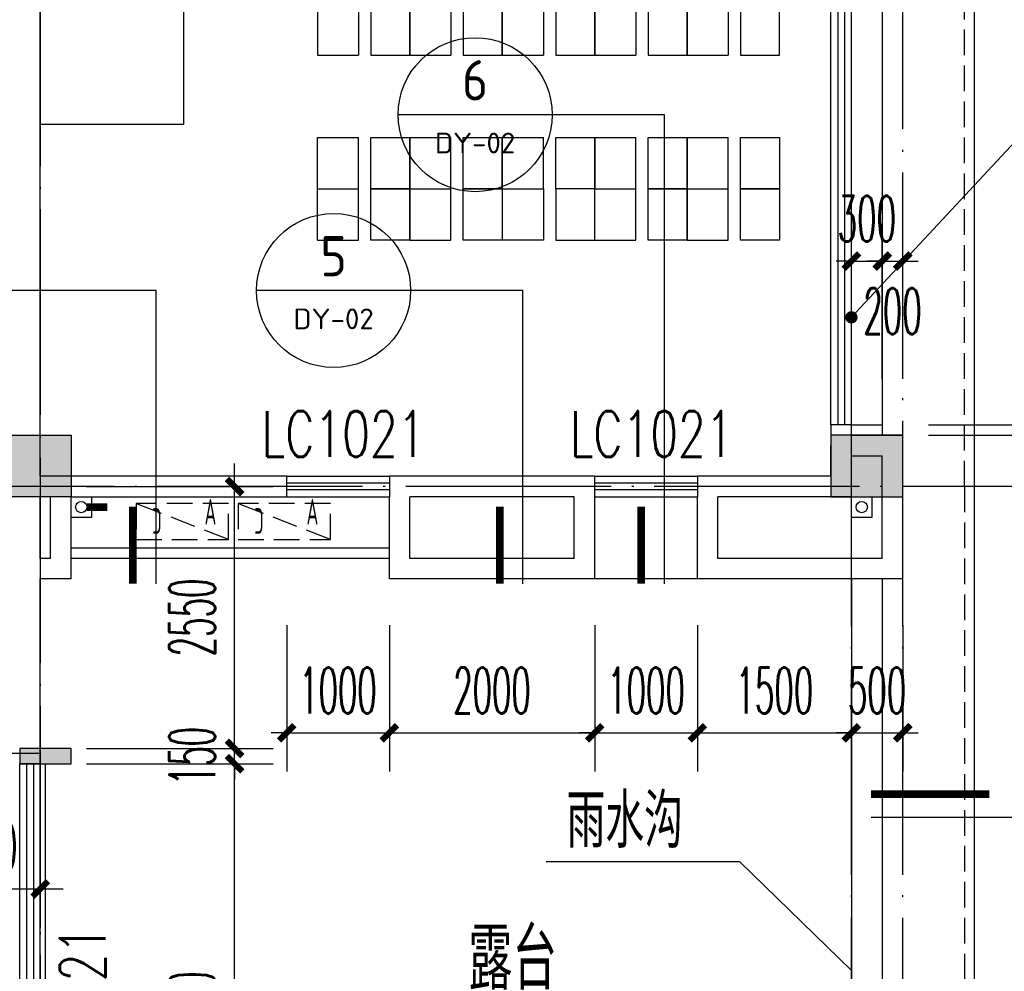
# Model space of a CAD drawing. Extents: x 1779708 to 7299578, y -1121471 to 88434.
# Tile 418 of 656: x 4642367 to 4651956, y -952464 to -943197. Entities that reach past the tile are written whole.
import ezdxf
from ezdxf.enums import TextEntityAlignment as Align

# ---------------------------------------------------------------- set-up
doc = ezdxf.new("R2010")
doc.units = 0
doc.header["$LTSCALE"] = 1000
doc.header["$MEASUREMENT"] = 0
doc.linetypes.add('DASH', pattern=[0.35, 0.25, -0.1])
doc.linetypes.add('DOTE', pattern=[2.42, 2, -0.2, 0.02, -0.2])
doc.layers.get('0').update_dxf_attribs({"linetype": 'CONTINUOUS'})
doc.layers.get('Defpoints').update_dxf_attribs({"linetype": 'CONTINUOUS'})
for name, color, linetype in [('11111111111111111111111111111', 50, 'DASH'), ('a-dims', 7, 'CONTINUOUS'), ('DIM_IDEN', 3, 'CONTINUOUS'), ('DIM_LEAD', 3, 'CONTINUOUS'), ('DIM_SYMB', 3, 'CONTINUOUS'), ('DIM_污水', 3, 'CONTINUOUS'), ('DOTE', 1, 'DOTE'), ('FUR', 9, 'CONTINUOUS'), ('P_PS_DIM', 1, 'CONTINUOUS'), ('PIPE-雨水', 4, 'CONTINUOUS'), ('PUB_DIM', 3, 'CONTINUOUS'), ('PUB_TEXT', 7, 'CONTINUOUS'), ('SPACE', 7, 'CONTINUOUS'), ('WALL', 255, 'CONTINUOUS'), ('WINDOW', 2, 'CONTINUOUS'), ('WINDOW_TEXT', 7, 'CONTINUOUS'), ('修改', 6, 'CONTINUOUS'), ('墙柱', 2, 'CONTINUOUS'), ('栏杆', 6, 'CONTINUOUS'), ('看线', 3, 'CONTINUOUS'), ('空调机位表示', 70, 'CONTINUOUS')]:
    doc.layers.add(name, color=color, linetype=linetype)
doc.styles.add('_TCH_DIM_T3', font='SIMPLEX.shx', dxfattribs={"width": 0.494118, "bigfont": 'GBCBIG.shx'})
doc.styles.add('_TCH_SPACE', font='SIMPLEX', dxfattribs={"height": 5, "bigfont": 'GBCBIG'})
doc.styles.add('_TCH_WINDOW', font='SIMPLEX', dxfattribs={"height": 3.5, "bigfont": 'GBCBIG'})
doc.styles.get("Standard").update_dxf_attribs({"font": 'GBENOR', "bigfont": 'GBCBIG'})
doc.dimstyles.new('_TCH_ARCH&&150', dxfattribs={"dimtxt": 446.25, "dimasz": 150, "dimexe": 375, "dimexo": 450, "dimgap": 189.375, "dimtad": 1, "dimdec": 0, "dimzin": 0, "dimdsep": 46, "dimtxsty": '_TCH_DIM_T3', "dimblk": 'ARCHTICK', "dimcen": 0.09, "dimdle": 225, "dimclrt": 7, "dimazin": 2, "dimtfac": 1, "dimtdec": 0, "dimtix": 1, "dimtmove": 2, "dimatfit": 3, "dimfxl": 250, "dimtolj": 1, "dimtzin": 0, "dimarcsym": 0})

# ---------------------------------------------------------------- blocks, each defined once
blk = doc.blocks.new('A$C159220C3')
at = {"layer": 'DOTE'}
for p, q in [((76400, 149200), (76400, 7200)), ((84300, 7200), (84300, 149200)), ((84800, 7200), (84800, 149200)), ((86800, 122300), (59600, 122300))]:
    blk.add_line(p, q, dxfattribs=at)
blk = doc.blocks.new('A$C46E9187A')
at = {"layer": '空调机位表示', "linetype": 'DASH'}
blk.add_lwpolyline([(0, 0), (0, 350), (900, 350), (900, 0)], close=True, dxfattribs=at)
blk.add_lwpolyline([(0, 0), (900, 350)], dxfattribs=at)
at = {"layer": '空调机位表示', "width": 0.6}
for s, p in [('A', (117.7, 145)), ('C', (650.6, 55.4))]:
    blk.add_text(s, height=250, dxfattribs=at).set_placement(p)
blk = doc.blocks.new('A$C66903B95')
at = {"layer": '墙柱'}
h = blk.add_hatch(color=256, dxfattribs=at)
h.paths.add_polyline_path([(24950, 51000), (25450, 51000), (25450, 50500), (24950, 50500)])
h.paths.add_polyline_path([(66900, 12800), (67500, 12800), (67500, 13400), (66900, 13400)])
h.paths.add_polyline_path([(16600, 12800), (17100, 12800), (17100, 13300), (16600, 13300)])
h.paths.add_polyline_path([(27130, 15100), (27130, 15400), (26330, 15400), (26330, 15100)])
h.paths.add_polyline_path([(54500, 0), (55000, 0), (55000, 500), (54500, 500)])
h.paths.add_polyline_path([(16600, 51000), (17100, 51000), (17100, 50500), (16600, 50500)])
h.paths.add_polyline_path([(42000, 41700), (42600, 41700), (42600, 41200), (42000, 41200)])
h.paths.add_polyline_path([(58500, 32900), (59100, 32900), (59100, 32400), (58500, 32400)])
h.paths.add_polyline_path([(13000, 44800), (13500, 44800), (13500, 44200), (13000, 44200)])
h.paths.add_polyline_path([(66700, 37100), (67200, 37100), (67200, 36600), (66700, 36600)])
h.paths.add_polyline_path([(20700, 19400), (21200, 19400), (21200, 19900), (20700, 19900)])
h.paths.add_polyline_path([(20700, 26000), (21200, 26000), (21200, 26500), (20700, 26500)])
h.paths.add_polyline_path([(13000, 31800), (13500, 31800), (13500, 32400), (13000, 32400)])
h.paths.add_polyline_path([(20700, 38200), (21200, 38200), (21200, 37700), (20700, 37700)])
h.paths.add_polyline_path([(13000, 51000), (13500, 51000), (13500, 50500), (13000, 50500)])
h.paths.add_polyline_path([(74900, 12800), (75600, 12800), (75600, 13400), (74900, 13400)])
h.paths.add_polyline_path([(54900, 24500), (54400, 24500), (54400, 25000), (54900, 25000)])
h.paths.add_polyline_path([(74900, 41700), (75600, 41700), (75600, 41200), (74900, 41200)])
h.paths.add_polyline_path([(500, 44750), (1000, 44750), (1000, 44250), (500, 44250)])
h.paths.add_polyline_path([(500, 31850), (1000, 31850), (1000, 32350), (500, 32350)])
h.paths.add_polyline_path([(8400, 12800), (8900, 12800), (8900, 13300), (8400, 13300)])
h.paths.add_polyline_path([(66900, 24400), (67500, 24400), (67500, 25000), (66900, 25000)])
h.paths.add_polyline_path([(74900, 25000), (75600, 25000), (75600, 24400), (74900, 24400)])
h.paths.add_polyline_path([(58500, 25000), (59100, 25000), (59100, 24400), (58500, 24400)])
h.paths.add_polyline_path([(66700, 32900), (67200, 32900), (67200, 32400), (66700, 32400)])
h.paths.add_polyline_path([(54400, 32900), (54900, 32900), (54900, 32400), (54400, 32400)])
h.paths.add_polyline_path([(50150, 12800), (50650, 12800), (50650, 13300), (50150, 13300)])
h.paths.add_polyline_path([(46200, 51000), (46700, 51000), (46700, 50500), (46200, 50500)])
h.paths.add_polyline_path([(42500, 38200), (42000, 38200), (42000, 37700), (42500, 37700)])
h.paths.add_polyline_path([(42500, 51000), (42000, 51000), (42000, 50500), (42500, 50500)])
h.paths.add_polyline_path([(24900, 38200), (25400, 38200), (25400, 37700), (24900, 37700)])
h.paths.add_polyline_path([(20700, 31850), (21200, 31850), (21200, 32350), (20700, 32350)])
h.paths.add_polyline_path([(13000, 37600), (13500, 37600), (13500, 38200), (13000, 38200)])
h.paths.add_polyline_path([(16600, 26000), (17100, 26000), (17100, 26500), (16600, 26500)])
h.paths.add_polyline_path([(8200, 26000), (8700, 26000), (8700, 26500), (8200, 26500)])
h.paths.add_polyline_path([(500, 26000), (1000, 26000), (1000, 26500), (500, 26500)])
h.paths.add_polyline_path([(16500, 19300), (17100, 19300), (17100, 19900), (16500, 19900)])
h.paths.add_polyline_path([(8400, 19300), (8900, 19300), (8900, 19900), (8400, 19900)])
h.paths.add_polyline_path([(74900, 38500), (75600, 38500), (75600, 38000), (74900, 38000)])
h.paths.add_polyline_path([(75100, 51000), (75600, 51000), (75600, 50500), (75100, 50500)])
h.paths.add_polyline_path([(66850, 41800), (67550, 41800), (67550, 41200), (66850, 41200)])
h.paths.add_polyline_path([(66850, 51000), (67550, 51000), (67550, 50500), (66850, 50500)])
h.paths.add_polyline_path([(58450, 41800), (59150, 41800), (59150, 41200), (58450, 41200)])
h.paths.add_polyline_path([(58550, 51000), (59050, 51000), (59050, 50500), (58550, 50500)])
h.paths.add_polyline_path([(50150, 38200), (50650, 38200), (50650, 37700), (50150, 37700)])
h.paths.add_polyline_path([(50100, 41700), (50700, 41700), (50700, 41200), (50100, 41200)])
h.paths.add_polyline_path([(50150, 51000), (50650, 51000), (50650, 50500), (50150, 50500)])
h.paths.add_polyline_path([(33100, 38200), (33600, 38200), (33600, 37700), (33100, 37700)])
h.paths.add_polyline_path([(33000, 41700), (33600, 41700), (33600, 41200), (33000, 41200)])
h.paths.add_polyline_path([(24900, 41700), (25500, 41700), (25500, 41200), (24900, 41200)])
h.paths.add_polyline_path([(500, 38200), (1000, 38200), (1000, 37700), (500, 37700)])
h.paths.add_polyline_path([(16500, 41800), (17100, 41800), (17100, 41200), (16500, 41200)])
h.paths.add_polyline_path([(33100, 51000), (33600, 51000), (33600, 50500), (33100, 50500)])
h.paths.add_polyline_path([(500, 51000), (1000, 51000), (1000, 50500), (500, 50500)])
h.paths.add_polyline_path([(74900, 9300), (75600, 9300), (75600, 9800), (74900, 9800)])
h.paths.add_polyline_path([(74900, 0), (75600, 0), (75600, 500), (74900, 500)])
h.paths.add_polyline_path([(66900, 9300), (67500, 9300), (67500, 9800), (66900, 9800)])
h.paths.add_polyline_path([(66950, 0), (67450, 0), (67450, 500), (66950, 500)])
h.paths.add_polyline_path([(58500, 12800), (59100, 12800), (59100, 13400), (58500, 13400)])
h.paths.add_polyline_path([(58500, 9300), (59100, 9300), (59100, 9800), (58500, 9800)])
h.paths.add_polyline_path([(58550, 0), (59050, 0), (59050, 500), (58550, 500)])
h.paths.add_polyline_path([(50100, 9300), (50700, 9300), (50700, 9800), (50100, 9800)])
h.paths.add_polyline_path([(50150, 0), (50650, 0), (50650, 500), (50150, 500)])
h.paths.add_polyline_path([(42000, 12800), (42500, 12800), (42500, 13300), (42000, 13300)])
h.paths.add_polyline_path([(42000, 9300), (42600, 9300), (42600, 9800), (42000, 9800)])
h.paths.add_polyline_path([(33100, 12800), (33600, 12800), (33600, 13300), (33100, 13300)])
h.paths.add_polyline_path([(25060, 12800), (25660, 12800), (25660, 13200), (25060, 13200)])
h.paths.add_polyline_path([(33000, 9300), (33600, 9300), (33600, 9800), (33000, 9800)])
h.paths.add_polyline_path([(24900, 9300), (25500, 9300), (25500, 9800), (24900, 9800)])
h.paths.add_polyline_path([(0, 12500), (700, 12500), (700, 13000), (0, 13000)])
h.paths.add_polyline_path([(0, 9300), (700, 9300), (700, 9800), (0, 9800)])
h.paths.add_polyline_path([(8100, 9300), (8700, 9300), (8700, 9800), (8100, 9800)])
h.paths.add_polyline_path([(16500, 9300), (17100, 9300), (17100, 9800), (16500, 9800)])
h.paths.add_polyline_path([(42000, 0), (42500, 0), (42500, 500), (42000, 500)])
h.paths.add_polyline_path([(33100, 0), (33600, 0), (33600, 500), (33100, 500)])
h.paths.add_polyline_path([(24950, 0), (25450, 0), (25450, 500), (24950, 500)])
h.paths.add_polyline_path([(16500, 0), (17100, 0), (17100, 500), (16500, 500)])
h.paths.add_polyline_path([(8100, 0), (8700, 0), (8700, 500), (8100, 500)])
h.paths.add_polyline_path([(0, 0), (500, 0), (500, 500), (0, 500)])
h.paths.add_polyline_path([(24950, 87000), (25450, 87000), (25450, 87500), (24950, 87500)])
h.paths.add_polyline_path([(66900, 125200), (67500, 125200), (67500, 124600), (66900, 124600)])
h.paths.add_polyline_path([(16600, 125200), (17100, 125200), (17100, 124700), (16600, 124700)])
h.paths.add_polyline_path([(27130, 122900), (27130, 122600), (26330, 122600), (26330, 122900)])
h.paths.add_polyline_path([(54500, 138000), (55000, 138000), (55000, 137500), (54500, 137500)])
h.paths.add_polyline_path([(16600, 87000), (17100, 87000), (17100, 87500), (16600, 87500)])
h.paths.add_polyline_path([(42000, 96300), (42600, 96300), (42600, 96800), (42000, 96800)])
h.paths.add_polyline_path([(58500, 105100), (59100, 105100), (59100, 105600), (58500, 105600)])
h.paths.add_polyline_path([(13000, 93200), (13500, 93200), (13500, 93800), (13000, 93800)])
h.paths.add_polyline_path([(66700, 100900), (67200, 100900), (67200, 101400), (66700, 101400)])
h.paths.add_polyline_path([(20700, 118600), (21200, 118600), (21200, 118100), (20700, 118100)])
h.paths.add_polyline_path([(20700, 112000), (21200, 112000), (21200, 111500), (20700, 111500)])
h.paths.add_polyline_path([(13000, 106200), (13500, 106200), (13500, 105600), (13000, 105600)])
h.paths.add_polyline_path([(20700, 99800), (21200, 99800), (21200, 100300), (20700, 100300)])
h.paths.add_polyline_path([(13000, 87000), (13500, 87000), (13500, 87500), (13000, 87500)])
h.paths.add_polyline_path([(74900, 125200), (75600, 125200), (75600, 124600), (74900, 124600)])
h.paths.add_polyline_path([(54900, 113500), (54400, 113500), (54400, 113000), (54900, 113000)])
h.paths.add_polyline_path([(74900, 96300), (75600, 96300), (75600, 96800), (74900, 96800)])
h.paths.add_polyline_path([(500, 93250), (1000, 93250), (1000, 93750), (500, 93750)])
h.paths.add_polyline_path([(500, 106150), (1000, 106150), (1000, 105650), (500, 105650)])
h.paths.add_polyline_path([(8400, 125200), (8900, 125200), (8900, 124700), (8400, 124700)])
h.paths.add_polyline_path([(66900, 113600), (67500, 113600), (67500, 113000), (66900, 113000)])
h.paths.add_polyline_path([(74900, 113000), (75600, 113000), (75600, 113600), (74900, 113600)])
h.paths.add_polyline_path([(58500, 113000), (59100, 113000), (59100, 113600), (58500, 113600)])
h.paths.add_polyline_path([(66700, 105100), (67200, 105100), (67200, 105600), (66700, 105600)])
h.paths.add_polyline_path([(54400, 105100), (54900, 105100), (54900, 105600), (54400, 105600)])
h.paths.add_polyline_path([(50150, 125200), (50650, 125200), (50650, 124700), (50150, 124700)])
h.paths.add_polyline_path([(46200, 87000), (46700, 87000), (46700, 87500), (46200, 87500)])
h.paths.add_polyline_path([(42500, 99800), (42000, 99800), (42000, 100300), (42500, 100300)])
h.paths.add_polyline_path([(42500, 87000), (42000, 87000), (42000, 87500), (42500, 87500)])
h.paths.add_polyline_path([(24900, 99800), (25400, 99800), (25400, 100300), (24900, 100300)])
h.paths.add_polyline_path([(20700, 106150), (21200, 106150), (21200, 105650), (20700, 105650)])
h.paths.add_polyline_path([(13000, 100400), (13500, 100400), (13500, 99800), (13000, 99800)])
h.paths.add_polyline_path([(16600, 112000), (17100, 112000), (17100, 111500), (16600, 111500)])
h.paths.add_polyline_path([(8200, 112000), (8700, 112000), (8700, 111500), (8200, 111500)])
h.paths.add_polyline_path([(500, 112000), (1000, 112000), (1000, 111500), (500, 111500)])
h.paths.add_polyline_path([(16500, 118700), (17100, 118700), (17100, 118100), (16500, 118100)])
h.paths.add_polyline_path([(8400, 118700), (8900, 118700), (8900, 118100), (8400, 118100)])
h.paths.add_polyline_path([(74900, 99500), (75600, 99500), (75600, 100000), (74900, 100000)])
h.paths.add_polyline_path([(75100, 87000), (75600, 87000), (75600, 87500), (75100, 87500)])
h.paths.add_polyline_path([(66850, 96200), (67550, 96200), (67550, 96800), (66850, 96800)])
h.paths.add_polyline_path([(66850, 87000), (67550, 87000), (67550, 87500), (66850, 87500)])
h.paths.add_polyline_path([(58450, 96200), (59150, 96200), (59150, 96800), (58450, 96800)])
h.paths.add_polyline_path([(58550, 87000), (59050, 87000), (59050, 87500), (58550, 87500)])
h.paths.add_polyline_path([(50150, 99800), (50650, 99800), (50650, 100300), (50150, 100300)])
h.paths.add_polyline_path([(50100, 96300), (50700, 96300), (50700, 96800), (50100, 96800)])
h.paths.add_polyline_path([(50150, 87000), (50650, 87000), (50650, 87500), (50150, 87500)])
h.paths.add_polyline_path([(33100, 99800), (33600, 99800), (33600, 100300), (33100, 100300)])
h.paths.add_polyline_path([(33000, 96300), (33600, 96300), (33600, 96800), (33000, 96800)])
h.paths.add_polyline_path([(24900, 96300), (25500, 96300), (25500, 96800), (24900, 96800)])
h.paths.add_polyline_path([(500, 99800), (1000, 99800), (1000, 100300), (500, 100300)])
h.paths.add_polyline_path([(16500, 96200), (17100, 96200), (17100, 96800), (16500, 96800)])
h.paths.add_polyline_path([(33100, 87000), (33600, 87000), (33600, 87500), (33100, 87500)])
h.paths.add_polyline_path([(500, 87000), (1000, 87000), (1000, 87500), (500, 87500)])
h.paths.add_polyline_path([(74900, 128700), (75600, 128700), (75600, 128200), (74900, 128200)])
h.paths.add_polyline_path([(74900, 138000), (75600, 138000), (75600, 137500), (74900, 137500)])
h.paths.add_polyline_path([(66900, 128700), (67500, 128700), (67500, 128200), (66900, 128200)])
h.paths.add_polyline_path([(66950, 138000), (67450, 138000), (67450, 137500), (66950, 137500)])
h.paths.add_polyline_path([(58500, 125200), (59100, 125200), (59100, 124600), (58500, 124600)])
h.paths.add_polyline_path([(58500, 128700), (59100, 128700), (59100, 128200), (58500, 128200)])
h.paths.add_polyline_path([(58550, 138000), (59050, 138000), (59050, 137500), (58550, 137500)])
h.paths.add_polyline_path([(50100, 128700), (50700, 128700), (50700, 128200), (50100, 128200)])
h.paths.add_polyline_path([(50150, 138000), (50650, 138000), (50650, 137500), (50150, 137500)])
h.paths.add_polyline_path([(42000, 125200), (42500, 125200), (42500, 124700), (42000, 124700)])
h.paths.add_polyline_path([(42000, 128700), (42600, 128700), (42600, 128200), (42000, 128200)])
h.paths.add_polyline_path([(33100, 125200), (33600, 125200), (33600, 124700), (33100, 124700)])
h.paths.add_polyline_path([(25060, 125200), (25660, 125200), (25660, 124800), (25060, 124800)])
h.paths.add_polyline_path([(33000, 128700), (33600, 128700), (33600, 128200), (33000, 128200)])
h.paths.add_polyline_path([(24900, 128700), (25500, 128700), (25500, 128200), (24900, 128200)])
h.paths.add_polyline_path([(0, 125500), (700, 125500), (700, 125000), (0, 125000)])
h.paths.add_polyline_path([(0, 128700), (700, 128700), (700, 128200), (0, 128200)])
h.paths.add_polyline_path([(8100, 128700), (8700, 128700), (8700, 128200), (8100, 128200)])
h.paths.add_polyline_path([(16500, 128700), (17100, 128700), (17100, 128200), (16500, 128200)])
h.paths.add_polyline_path([(42000, 138000), (42500, 138000), (42500, 137500), (42000, 137500)])
h.paths.add_polyline_path([(33100, 138000), (33600, 138000), (33600, 137500), (33100, 137500)])
h.paths.add_polyline_path([(24950, 138000), (25450, 138000), (25450, 137500), (24950, 137500)])
h.paths.add_polyline_path([(16500, 138000), (17100, 138000), (17100, 137500), (16500, 137500)])
h.paths.add_polyline_path([(8100, 138000), (8700, 138000), (8700, 137500), (8100, 137500)])
h.paths.add_polyline_path([(0, 138000), (500, 138000), (500, 137500), (0, 137500)])
for points in [[(66900, 113600), (67500, 113600), (67500, 113000), (66900, 113000)], [(74900, 113000), (75600, 113000), (75600, 113600), (74900, 113600)]]:
    blk.add_lwpolyline(points, close=True, dxfattribs=at)
blk = doc.blocks.new('zy')
at = {"layer": 'FUR', "color": 253}
for p, q in [((3615193.2, -1996550.7), (3615193.2, -1997050.7)), ((3615593.2, -1996550.7), (3615593.2, -1997050.7))]:
    blk.add_line(p, q, dxfattribs=at)
blk.add_lwpolyline([(3614693.2, -1996550.7), (3615073.2, -1996550.7), (3615073.2, -1997050.7), (3614693.2, -1997050.7)], close=True, dxfattribs=at)
blk = doc.blocks.new('A$C62770E1D')
at = {"layer": 'FUR'}
for p, q in [((2700, 7600), (2300, 7600)), ((3600, 7600), (3200, 7600)), ((4100, 7600), (4500, 7600)), ((5400, 7600), (5000, 7600)), ((6300, 7600), (5900, 7600)), ((2700, 7100), (2300, 7100)), ((2700, 7100), (2300, 7100)), ((2700, 7100), (2300, 7100)), ((2700, 7100), (2300, 7100)), ((3600, 7100), (3200, 7100)), ((3600, 7100), (3200, 7100)), ((4500, 7100), (4100, 7100)), ((5400, 7100), (5000, 7100)), ((6300, 7100), (5900, 7100)), ((2700, 6600), (2300, 6600)), ((3600, 6600), (3200, 6600)), ((4500, 6600), (4100, 6600)), ((5400, 6600), (5000, 6600)), ((6300, 6600), (5900, 6600)), ((2700, 5800), (2300, 5800)), ((3600, 5800), (3200, 5800)), ((4500, 5800), (4100, 5800)), ((5400, 5800), (5000, 5800)), ((6300, 5800), (5900, 5800)), ((2700, 1850), (2300, 1850)), ((3600, 1850), (3200, 1850)), ((4500, 1850), (4100, 1850)), ((5400, 1850), (5000, 1850)), ((6300, 1850), (5900, 1850)), ((2700, 1050), (2300, 1050)), ((3600, 1050), (3200, 1050)), ((4500, 1050), (4100, 1050)), ((5400, 1050), (5000, 1050)), ((6300, 1050), (5900, 1050)), ((2700, 550), (2300, 550)), ((2700, 550), (2300, 550)), ((3600, 550), (3200, 550)), ((3600, 550), (3200, 550)), ((4500, 550), (4100, 550)), ((5400, 550), (5000, 550)), ((6300, 550), (5900, 550)), ((2700, 50), (2300, 50)), ((3600, 50), (3200, 50)), ((5400, 50), (5000, 50)), ((6300, 50), (5900, 50))]:
    blk.add_line(p, q, dxfattribs=at)
at = {"layer": 'FUR', "color": 9}
for p, q in [((7600, 1175), (7600, 6175)), ((7600, 6175), (9000, 6175)), ((7600, 1175), (9000, 1175))]:
    blk.add_line(p, q, dxfattribs=at)
at = {"layer": 'FUR', "color": 253}
for p, q in [((4100, 550), (4100, 50)), ((4500, 550), (4500, 50)), ((4100, 50), (4500, 50))]:
    blk.add_line(p, q, dxfattribs=at)
at = {"layer": 'FUR'}
for points in [[(2300, 4300), (2700, 4300)], [(3200, 4300), (3600, 4300)], [(4100, 4300), (4500, 4300)], [(5000, 4300), (5400, 4300)], [(6300, 4300), (5900, 4300)], [(2300, 3350), (2700, 3350)], [(3200, 3350), (3600, 3350)], [(4100, 3350), (4500, 3350)], [(5000, 3350), (5400, 3350)], [(6300, 3350), (5900, 3350)]]:
    blk.add_lwpolyline(points, dxfattribs=at)
at = {"layer": 'FUR', "color": 253}
blk.add_lwpolyline([(3600, 550), (3980, 550), (3980, 50), (3600, 50)], close=True, dxfattribs=at)
at = {"layer": 'FUR', "xscale": -1, "rotation": 180}
for p in [(-3612893.2, -1989450.7), (-3611993.2, -1989450.7), (-3611093.2, -1989450.7)]:
    blk.add_blockref('zy', p, dxfattribs=at)
at = {"layer": 'FUR'}
for p in [(-3610193.2, 2004150.7), (-3609293.2, 2004150.7), (-3612893.2, 2003650.7), (-3611993.2, 2003650.7), (-3611093.2, 2003650.7), (-3610193.2, 2003650.7), (-3609293.2, 2003650.7), (-3612893.2, 2002350.7), (-3611993.2, 2002350.7), (-3611093.2, 2002350.7), (-3610193.2, 2002350.7), (-3609293.2, 2002350.7), (-3612893.2, 2001850.7), (-3611993.2, 2001850.7), (-3611093.2, 2001850.7), (-3610193.2, 2001850.7), (-3609293.2, 2001850.7), (-3612893.2, 2001350.7), (-3611993.2, 2001350.7), (-3611093.2, 2001350.7), (-3610193.2, 2001350.7), (-3609293.2, 2001350.7), (-3612893.2, 1999900.7), (-3611993.2, 1999900.7), (-3611093.2, 1999900.7), (-3610193.2, 1999900.7), (-3609293.2, 1999900.7), (-3612893.2, 1999400.7), (-3611993.2, 1999400.7), (-3611093.2, 1999400.7), (-3610193.2, 1999400.7), (-3609293.2, 1999400.7), (-3612893.2, 1998900.7), (-3611993.2, 1998900.7), (-3611093.2, 1998900.7), (-3610193.2, 1998900.7), (-3609293.2, 1998900.7)]:
    blk.add_blockref('zy', p, dxfattribs=at)
at = {"layer": 'FUR', "extrusion": (0, 0, -1), "zscale": -1, "rotation": 180}
for p in [(3612893.2, -1996000.7), (3611993.2, -1996000.7), (3611093.2, -1996000.7), (3610193.2, -1996000.7), (3609293.2, -1996000.7), (3612893.2, -1996500.7), (3611993.2, -1996500.7), (3610193.2, -1996500.7), (3609293.2, -1996500.7)]:
    blk.add_blockref('zy', p, dxfattribs=at)
blk = doc.blocks.new('a1')
at = {"layer": '11111111111111111111111111111'}
for p, q in [((59122, 49135.6), (59122, 48935.6)), ((59322, 49135.6), (59122, 49135.6)), ((59322, 48935.6), (59322, 49135.6)), ((59122, 48935.6), (59322, 48935.6))]:
    blk.add_line(p, q, dxfattribs=at)
blk = doc.blocks.new('$WINLIB2D$00000001')
at = {"color": 0}
for points in [[(-0.5, 0.5), (-0.5, -0.5)], [(-0.5, 0.5), (0.5, 0.5)], [(0.5, -0.5), (0.5, 0.5)], [(0.5, 0.16667), (-0.5, 0.16667)], [(0.5, -0.16667), (-0.5, -0.16667)], [(-0.5, -0.5), (0.5, -0.5)]]:
    blk.add_lwpolyline(points, dxfattribs=at)
blk = doc.blocks.new('_ArchTick')
at = {"color": 0, "linetype": 'ByBlock', "const_width": 0.4}
blk.add_lwpolyline([(-0.5, -0.5), (0.5, 0.5)], dxfattribs=at)
blk = doc.blocks.new('*D6087')
at = {"layer": 'Defpoints', "color": 0, "transparency": 16777216}
for p in [(4641367.1, -950343.3), (4642567.1, -950343.3), (4642567.1, -951661.4)]:
    blk.add_point(p, dxfattribs=at)
at = {"layer": 'PUB_DIM', "color": 0, "lineweight": -2, "transparency": 16777216}
for p, q in [((4641367.1, -950793.3), (4641367.1, -952036.4)), ((4642567.1, -950793.3), (4642567.1, -952036.4)), ((4641142.1, -951661.4), (4642792.1, -951661.4))]:
    blk.add_line(p, q, dxfattribs=at)
at = {"layer": 'PUB_DIM', "color": 0, "lineweight": -2, "transparency": 16777216, "xscale": 150, "yscale": 150, "zscale": 150, "rotation": 180}
blk.add_blockref('_ArchTick', (4641367.1, -951661.4), dxfattribs=at)
at = {"layer": 'PUB_DIM', "color": 0, "lineweight": -2, "transparency": 16777216, "xscale": 150, "yscale": 150, "zscale": 150}
blk.add_blockref('_ArchTick', (4642567.1, -951661.4), dxfattribs=at)
at = {"layer": 'PUB_DIM', "color": 7, "transparency": 16777216, "insert": (4641967.1, -951248.9), "char_height": 446.25, "attachment_point": 5, "style": '_TCH_DIM_T3'}
blk.add_mtext('\\A1;1200', dxfattribs=at)
blk = doc.blocks.new('*D6246')
at = {"layer": 'Defpoints', "color": 0, "transparency": 16777216}
for p in [(4644967.1, -948643.3), (4645967.1, -948643.3), (4645967.1, -950141.7)]:
    blk.add_point(p, dxfattribs=at)
at = {"layer": 'PUB_DIM', "color": 0, "lineweight": -2, "transparency": 16777216}
for p, q in [((4644967.1, -949093.3), (4644967.1, -950516.7)), ((4645967.1, -949093.3), (4645967.1, -950516.7)), ((4644967.1, -950141.7), (4644817.1, -950141.7)), ((4644967.1, -950141.7), (4645967.1, -950141.7)), ((4645967.1, -950141.7), (4646117.1, -950141.7))]:
    blk.add_line(p, q, dxfattribs=at)
at = {"layer": 'PUB_DIM', "color": 0, "lineweight": -2, "transparency": 16777216, "xscale": 150, "yscale": 150, "zscale": 150}
blk.add_blockref('_ArchTick', (4644967.1, -950141.7), dxfattribs=at)
at = {"layer": 'PUB_DIM', "color": 0, "lineweight": -2, "transparency": 16777216, "xscale": 150, "yscale": 150, "zscale": 150, "rotation": 180}
blk.add_blockref('_ArchTick', (4645967.1, -950141.7), dxfattribs=at)
at = {"layer": 'PUB_DIM', "color": 7, "transparency": 16777216, "insert": (4645467.1, -949729.2), "char_height": 446.25, "attachment_point": 5, "style": '_TCH_DIM_T3'}
blk.add_mtext('\\A1;1000', dxfattribs=at)
blk = doc.blocks.new('*D6247')
at = {"layer": 'Defpoints', "color": 0, "transparency": 16777216}
for p in [(4645967.1, -948643.3), (4647967.1, -948643.3), (4647967.1, -950141.7)]:
    blk.add_point(p, dxfattribs=at)
at = {"layer": 'PUB_DIM', "color": 0, "lineweight": -2, "transparency": 16777216}
for p, q in [((4645967.1, -949093.3), (4645967.1, -950516.7)), ((4647967.1, -949093.3), (4647967.1, -950516.7)), ((4645742.1, -950141.7), (4648192.1, -950141.7))]:
    blk.add_line(p, q, dxfattribs=at)
at = {"layer": 'PUB_DIM', "color": 0, "lineweight": -2, "transparency": 16777216, "xscale": 150, "yscale": 150, "zscale": 150, "rotation": 180}
blk.add_blockref('_ArchTick', (4645967.1, -950141.7), dxfattribs=at)
at = {"layer": 'PUB_DIM', "color": 0, "lineweight": -2, "transparency": 16777216, "xscale": 150, "yscale": 150, "zscale": 150}
blk.add_blockref('_ArchTick', (4647967.1, -950141.7), dxfattribs=at)
at = {"layer": 'PUB_DIM', "color": 7, "transparency": 16777216, "insert": (4646967.1, -949729.2), "char_height": 446.25, "attachment_point": 5, "style": '_TCH_DIM_T3'}
blk.add_mtext('\\A1;2000', dxfattribs=at)
blk = doc.blocks.new('*D6248')
at = {"layer": 'Defpoints', "color": 0, "transparency": 16777216}
for p in [(4647967.1, -948643.3), (4648967.1, -948643.3), (4648967.1, -950141.7)]:
    blk.add_point(p, dxfattribs=at)
at = {"layer": 'PUB_DIM', "color": 0, "lineweight": -2, "transparency": 16777216}
for p, q in [((4647967.1, -949093.3), (4647967.1, -950516.7)), ((4648967.1, -949093.3), (4648967.1, -950516.7)), ((4647967.1, -950141.7), (4647817.1, -950141.7)), ((4647967.1, -950141.7), (4648967.1, -950141.7)), ((4648967.1, -950141.7), (4649117.1, -950141.7))]:
    blk.add_line(p, q, dxfattribs=at)
at = {"layer": 'PUB_DIM', "color": 0, "lineweight": -2, "transparency": 16777216, "xscale": 150, "yscale": 150, "zscale": 150}
blk.add_blockref('_ArchTick', (4647967.1, -950141.7), dxfattribs=at)
at = {"layer": 'PUB_DIM', "color": 0, "lineweight": -2, "transparency": 16777216, "xscale": 150, "yscale": 150, "zscale": 150, "rotation": 180}
blk.add_blockref('_ArchTick', (4648967.1, -950141.7), dxfattribs=at)
at = {"layer": 'PUB_DIM', "color": 7, "transparency": 16777216, "insert": (4648467.1, -949729.2), "char_height": 446.25, "attachment_point": 5, "style": '_TCH_DIM_T3'}
blk.add_mtext('\\A1;1000', dxfattribs=at)
blk = doc.blocks.new('*D6249')
at = {"layer": 'Defpoints', "color": 0, "transparency": 16777216}
for p in [(4648967.1, -948643.3), (4650467.1, -948643.3), (4650467.1, -950141.7)]:
    blk.add_point(p, dxfattribs=at)
at = {"layer": 'PUB_DIM', "color": 0, "lineweight": -2, "transparency": 16777216}
for p, q in [((4648967.1, -949093.3), (4648967.1, -950516.7)), ((4650467.1, -949093.3), (4650467.1, -950516.7)), ((4648742.1, -950141.7), (4650692.1, -950141.7))]:
    blk.add_line(p, q, dxfattribs=at)
at = {"layer": 'PUB_DIM', "color": 0, "lineweight": -2, "transparency": 16777216, "xscale": 150, "yscale": 150, "zscale": 150, "rotation": 180}
blk.add_blockref('_ArchTick', (4648967.1, -950141.7), dxfattribs=at)
at = {"layer": 'PUB_DIM', "color": 0, "lineweight": -2, "transparency": 16777216, "xscale": 150, "yscale": 150, "zscale": 150}
blk.add_blockref('_ArchTick', (4650467.1, -950141.7), dxfattribs=at)
at = {"layer": 'PUB_DIM', "color": 7, "transparency": 16777216, "insert": (4649717.1, -949729.2), "char_height": 446.25, "attachment_point": 5, "style": '_TCH_DIM_T3'}
blk.add_mtext('\\A1;1500', dxfattribs=at)
blk = doc.blocks.new('*D6250')
at = {"layer": 'Defpoints', "color": 0, "transparency": 16777216}
for p in [(4650467.1, -948643.3), (4650967.1, -948643.3), (4650967.1, -950141.7)]:
    blk.add_point(p, dxfattribs=at)
at = {"layer": 'PUB_DIM', "color": 0, "lineweight": -2, "transparency": 16777216}
for p, q in [((4650467.1, -949093.3), (4650467.1, -950516.7)), ((4650967.1, -949093.3), (4650967.1, -950516.7)), ((4650467.1, -950141.7), (4650317.1, -950141.7)), ((4650467.1, -950141.7), (4650967.1, -950141.7)), ((4650967.1, -950141.7), (4651117.1, -950141.7))]:
    blk.add_line(p, q, dxfattribs=at)
at = {"layer": 'PUB_DIM', "color": 0, "lineweight": -2, "transparency": 16777216, "xscale": 150, "yscale": 150, "zscale": 150}
blk.add_blockref('_ArchTick', (4650467.1, -950141.7), dxfattribs=at)
at = {"layer": 'PUB_DIM', "color": 0, "lineweight": -2, "transparency": 16777216, "xscale": 150, "yscale": 150, "zscale": 150, "rotation": 180}
blk.add_blockref('_ArchTick', (4650967.1, -950141.7), dxfattribs=at)
at = {"layer": 'PUB_DIM', "color": 7, "transparency": 16777216, "insert": (4650717.1, -949729.2), "char_height": 446.25, "attachment_point": 5, "style": '_TCH_DIM_T3'}
blk.add_mtext('\\A1;500', dxfattribs=at)
blk = doc.blocks.new('*D6357')
at = {"layer": 'Defpoints', "color": 0, "transparency": 16777216}
for p in [(4650767.1, -947143.3), (4652967.1, -947143.3), (4650767.1, -947243.3)]:
    blk.add_point(p, dxfattribs=at)
at = {"layer": 'PUB_DIM', "color": 0, "lineweight": -2, "transparency": 16777216}
for p, q in [((4652967.1, -947143.3), (4652967.1, -946993.3)), ((4651217.1, -947143.3), (4653342.1, -947143.3)), ((4652967.1, -947243.3), (4652967.1, -947143.3)), ((4651217.1, -947243.3), (4653342.1, -947243.3)), ((4652967.1, -947243.3), (4652967.1, -947393.3))]:
    blk.add_line(p, q, dxfattribs=at)
at = {"layer": 'PUB_DIM', "color": 0, "lineweight": -2, "transparency": 16777216, "xscale": 150, "yscale": 150, "zscale": 150}
for p, rotation in [((4652967.1, -947143.3), 270), ((4652967.1, -947243.3), 90)]:
    blk.add_blockref('_ArchTick', p, dxfattribs=dict(at, rotation=rotation))
at = {"layer": 'PUB_DIM', "color": 7, "transparency": 16777216, "insert": (4652554.6, -947193.3), "char_height": 446.25, "attachment_point": 5, "rotation": 90, "style": '_TCH_DIM_T3'}
blk.add_mtext('\\A1;100', dxfattribs=at)
blk = doc.blocks.new('*D6358')
at = {"layer": 'Defpoints', "color": 0, "transparency": 16777216}
for p in [(4650767.1, -937343.3), (4652967.1, -937343.3), (4650767.1, -947143.3)]:
    blk.add_point(p, dxfattribs=at)
at = {"layer": 'PUB_DIM', "color": 0, "lineweight": -2, "transparency": 16777216}
for p, q in [((4652967.1, -947368.3), (4652967.1, -937118.3)), ((4651217.1, -937343.3), (4653342.1, -937343.3)), ((4651217.1, -947143.3), (4653342.1, -947143.3))]:
    blk.add_line(p, q, dxfattribs=at)
at = {"layer": 'PUB_DIM', "color": 0, "lineweight": -2, "transparency": 16777216, "xscale": 150, "yscale": 150, "zscale": 150}
for p, rotation in [((4652967.1, -937343.3), 90), ((4652967.1, -947143.3), 270)]:
    blk.add_blockref('_ArchTick', p, dxfattribs=dict(at, rotation=rotation))
at = {"layer": 'PUB_DIM', "color": 7, "transparency": 16777216, "insert": (4652554.6, -942243.3), "char_height": 446.25, "attachment_point": 5, "rotation": 90, "style": '_TCH_DIM_T3'}
blk.add_mtext('\\A1;9800', dxfattribs=at)
blk = doc.blocks.new('*D6360')
at = {"layer": 'Defpoints', "color": 0, "transparency": 16777216}
for p in [(4650967.1, -945547.6), (4650767.1, -947143.3), (4650967.1, -947143.3)]:
    blk.add_point(p, dxfattribs=at)
at = {"layer": 'PUB_DIM', "color": 0, "lineweight": -2, "transparency": 16777216}
for p, q in [((4650767.1, -946693.3), (4650767.1, -945172.6)), ((4650967.1, -946693.3), (4650967.1, -945172.6)), ((4650767.1, -945547.6), (4650617.1, -945547.6)), ((4650767.1, -945547.6), (4650967.1, -945547.6)), ((4650967.1, -945547.6), (4651117.1, -945547.6))]:
    blk.add_line(p, q, dxfattribs=at)
at = {"layer": 'PUB_DIM', "color": 0, "lineweight": -2, "transparency": 16777216, "xscale": 150, "yscale": 150, "zscale": 150}
blk.add_blockref('_ArchTick', (4650767.1, -945547.6), dxfattribs=at)
at = {"layer": 'PUB_DIM', "color": 0, "lineweight": -2, "transparency": 16777216, "xscale": 150, "yscale": 150, "zscale": 150, "rotation": 180}
blk.add_blockref('_ArchTick', (4650967.1, -945547.6), dxfattribs=at)
at = {"layer": 'PUB_DIM', "color": 7, "transparency": 16777216, "insert": (4650867.1, -946035.1), "char_height": 446.25, "attachment_point": 5, "style": '_TCH_DIM_T3'}
blk.add_mtext('\\A1;200', dxfattribs=at)
blk = doc.blocks.new('*D6361')
at = {"layer": 'Defpoints', "color": 0, "transparency": 16777216}
for p in [(4650767.1, -945547.6), (4650467.1, -947143.3), (4650767.1, -947143.3)]:
    blk.add_point(p, dxfattribs=at)
at = {"layer": 'PUB_DIM', "color": 0, "lineweight": -2, "transparency": 16777216}
for p, q in [((4650467.1, -946693.3), (4650467.1, -945172.6)), ((4650767.1, -946693.3), (4650767.1, -945172.6)), ((4650467.1, -945547.6), (4650317.1, -945547.6)), ((4650467.1, -945547.6), (4650767.1, -945547.6)), ((4650767.1, -945547.6), (4650917.1, -945547.6))]:
    blk.add_line(p, q, dxfattribs=at)
at = {"layer": 'PUB_DIM', "color": 0, "lineweight": -2, "transparency": 16777216, "xscale": 150, "yscale": 150, "zscale": 150}
blk.add_blockref('_ArchTick', (4650467.1, -945547.6), dxfattribs=at)
at = {"layer": 'PUB_DIM', "color": 0, "lineweight": -2, "transparency": 16777216, "xscale": 150, "yscale": 150, "zscale": 150, "rotation": 180}
blk.add_blockref('_ArchTick', (4650767.1, -945547.6), dxfattribs=at)
at = {"layer": 'PUB_DIM', "color": 7, "transparency": 16777216, "insert": (4650617.1, -945135.1), "char_height": 446.25, "attachment_point": 5, "style": '_TCH_DIM_T3'}
blk.add_mtext('\\A1;300', dxfattribs=at)
blk = doc.blocks.new('*D6691')
at = {"layer": 'Defpoints', "color": 0, "transparency": 16777216}
for p in [(4642567.1, -947743.3), (4644459.7, -947743.3), (4642567.1, -950293.3)]:
    blk.add_point(p, dxfattribs=at)
at = {"layer": 'PUB_DIM', "color": 0, "lineweight": -2, "transparency": 16777216}
for p, q in [((4644459.7, -950518.3), (4644459.7, -947518.3)), ((4643017.1, -947743.3), (4644834.7, -947743.3)), ((4643017.1, -950293.3), (4644834.7, -950293.3))]:
    blk.add_line(p, q, dxfattribs=at)
at = {"layer": 'PUB_DIM', "color": 0, "lineweight": -2, "transparency": 16777216, "xscale": 150, "yscale": 150, "zscale": 150}
for p, rotation in [((4644459.7, -947743.3), 90), ((4644459.7, -950293.3), 270)]:
    blk.add_blockref('_ArchTick', p, dxfattribs=dict(at, rotation=rotation))
at = {"layer": 'PUB_DIM', "color": 7, "transparency": 16777216, "insert": (4644047.2, -949018.3), "char_height": 446.25, "attachment_point": 5, "rotation": 90, "style": '_TCH_DIM_T3'}
blk.add_mtext('\\A1;2550', dxfattribs=at)
blk = doc.blocks.new('*D6692')
at = {"layer": 'Defpoints', "color": 0, "transparency": 16777216}
for p in [(4642567.1, -950293.3), (4644459.7, -950293.3), (4642567.1, -950443.3)]:
    blk.add_point(p, dxfattribs=at)
at = {"layer": 'PUB_DIM', "color": 0, "lineweight": -2, "transparency": 16777216}
for p, q in [((4644459.7, -950293.3), (4644459.7, -950143.3)), ((4643017.1, -950293.3), (4644834.7, -950293.3)), ((4644459.7, -950443.3), (4644459.7, -950293.3)), ((4643017.1, -950443.3), (4644834.7, -950443.3)), ((4644459.7, -950443.3), (4644459.7, -950593.3))]:
    blk.add_line(p, q, dxfattribs=at)
at = {"layer": 'PUB_DIM', "color": 0, "lineweight": -2, "transparency": 16777216, "xscale": 150, "yscale": 150, "zscale": 150}
for p, rotation in [((4644459.7, -950293.3), 270), ((4644459.7, -950443.3), 90)]:
    blk.add_blockref('_ArchTick', p, dxfattribs=dict(at, rotation=rotation))
at = {"layer": 'PUB_DIM', "color": 7, "transparency": 16777216, "insert": (4644047.2, -950368.3), "char_height": 446.25, "attachment_point": 5, "rotation": 90, "style": '_TCH_DIM_T3'}
blk.add_mtext('\\A1;150', dxfattribs=at)
blk = doc.blocks.new('*D6693')
at = {"layer": 'Defpoints', "color": 0, "transparency": 16777216}
for p in [(4642567.1, -950443.3), (4644459.7, -950443.3), (4642567.1, -955243.3)]:
    blk.add_point(p, dxfattribs=at)
at = {"layer": 'PUB_DIM', "color": 0, "lineweight": -2, "transparency": 16777216}
for p, q in [((4644459.7, -955468.3), (4644459.7, -950218.3)), ((4643017.1, -950443.3), (4644834.7, -950443.3)), ((4643017.1, -955243.3), (4644834.7, -955243.3))]:
    blk.add_line(p, q, dxfattribs=at)
at = {"layer": 'PUB_DIM', "color": 0, "lineweight": -2, "transparency": 16777216, "xscale": 150, "yscale": 150, "zscale": 150}
for p, rotation in [((4644459.7, -950443.3), 90), ((4644459.7, -955243.3), 270)]:
    blk.add_blockref('_ArchTick', p, dxfattribs=dict(at, rotation=rotation))
at = {"layer": 'PUB_DIM', "color": 7, "transparency": 16777216, "insert": (4644047.2, -952843.3), "char_height": 446.25, "attachment_point": 5, "rotation": 90, "style": '_TCH_DIM_T3'}
blk.add_mtext('\\A1;4800', dxfattribs=at)

msp = doc.modelspace()

# ---------------------------------------------------------------- hatches: boundary and pattern name
at = {"layer": 'WALL'}
msp.add_hatch(color=256, dxfattribs=at).paths.add_polyline_path([(4642367.1, -950293.3), (4642367.1, -950443.3), (4642867.1, -950443.3), (4642867.1, -950293.3)])

# ---------------------------------------------------------------- linework, layer by layer
at = {"layer": 'DIM_IDEN'}
for p, q in [((4647552.4, -944121.7), (4646052.4, -944121.7)), ((4648645.1, -944121.7), (4647552.4, -944121.7)), ((4648645.1, -948689.5), (4648645.1, -944121.7)), ((4643694.8, -945834.1), (4641424.9, -945834.1)), ((4643694.8, -948689.5), (4643694.8, -945834.1)), ((4646174, -945834.1), (4644674, -945834.1)), ((4647266.7, -945834.1), (4646174, -945834.1)), ((4647266.7, -948689.5), (4647266.7, -945834.1)), ((4650658.5, -950962.5), (4658469, -950962.5))]:
    msp.add_line(p, q, dxfattribs=at)
at = {"layer": 'DIM_IDEN', "const_width": 75}
for points in [[(4643469.8, -948689.5), (4643469.8, -947939.5)], [(4647041.7, -948689.5), (4647041.7, -947939.5)], [(4648420.1, -948689.5), (4648420.1, -947939.5)], [(4650658.5, -950737.5), (4651811.2, -950737.5)]]:
    msp.add_lwpolyline(points, dxfattribs=at)
at = {"layer": 'DIM_IDEN'}
for centre in [(4646802.4, -944121.7), (4645424, -945834.1)]:
    msp.add_circle(centre, 750, dxfattribs=at)
at = {"layer": 'DIM_LEAD'}
msp.add_line((4650467.1, -946095.1), (4652063, -944382.7), dxfattribs=at)
at = {"layer": 'DIM_LEAD', "const_width": 60}
msp.add_lwpolyline([(4650446.6, -946117, 1), (4650487.6, -946073.1, 1)], format="xyb", close=True, dxfattribs=at)
at = {"layer": 'DIM_SYMB'}
msp.add_lwpolyline([(4650467.1, -952455.6), (4649381.6, -951397), (4647493.4, -951397)], dxfattribs=at)
at = {"layer": 'DIM_污水', "color": 7}
msp.add_circle((4642967.1, -947943.3), 55, dxfattribs=at)
at = {"layer": 'DIM_污水', "color": 3}
msp.add_circle((4650567.1, -947943.3), 55, dxfattribs=at)
at = {"layer": 'DOTE'}
msp.add_line((4642567.1, -950343.3), (4634167.1, -950343.3), dxfattribs=at)
at = {"layer": 'PIPE-雨水', "const_width": 75}
msp.add_lwpolyline([(4643022.1, -947943.3), (4643222.1, -947943.3)], dxfattribs=at)
at = {"layer": 'WALL'}
for p, q in [((4642567.1, -947643.3), (4642567.1, -935843.3)), ((4650467.1, -947143.3), (4650267.1, -947143.3)), ((4650267.1, -947143.3), (4650267.1, -947343.3)), ((4650467.1, -947243.3), (4650467.1, -947143.3)), ((4650467.1, -947243.3), (4650967.1, -947243.3)), ((4650967.1, -948643.3), (4650967.1, -947243.3)), ((4650267.1, -947643.3), (4650267.1, -947343.3)), ((4650467.1, -947443.3), (4650767.1, -947443.3)), ((4650467.1, -947843.3), (4650467.1, -947443.3)), ((4650767.1, -948443.3), (4650767.1, -947443.3)), ((4642767.1, -947643.3), (4642567.1, -947643.3)), ((4644967.1, -947643.3), (4642767.1, -947643.3)), ((4644967.1, -947843.3), (4644967.1, -947643.3)), ((4646067.1, -947643.3), (4645967.1, -947643.3)), ((4645967.1, -947643.3), (4645967.1, -947843.3)), ((4647867.1, -947643.3), (4646067.1, -947643.3)), ((4647967.1, -947643.3), (4647867.1, -947643.3)), ((4647967.1, -947843.3), (4647967.1, -947643.3)), ((4649067.1, -947643.3), (4648967.1, -947643.3)), ((4648967.1, -947643.3), (4648967.1, -947843.3)), ((4650267.1, -947643.3), (4649067.1, -947643.3)), ((4642567.1, -948443.3), (4642567.1, -947843.3)), ((4642667.1, -947843.3), (4642567.1, -947843.3)), ((4642667.1, -948443.3), (4642667.1, -947843.3)), ((4642867.1, -948643.3), (4642867.1, -947843.3)), ((4642867.1, -947843.3), (4644967.1, -947843.3)), ((4645967.1, -948643.3), (4645967.1, -947843.3)), ((4647767.1, -947843.3), (4646167.1, -947843.3)), ((4646167.1, -948443.3), (4646167.1, -947843.3)), ((4647767.1, -948443.3), (4647767.1, -947843.3)), ((4647967.1, -948643.3), (4647967.1, -947843.3)), ((4648967.1, -948643.3), (4648967.1, -947843.3)), ((4650467.1, -947843.3), (4649167.1, -947843.3)), ((4649167.1, -948443.3), (4649167.1, -947843.3)), ((4642667.1, -948443.3), (4642567.1, -948443.3)), ((4647767.1, -948443.3), (4646167.1, -948443.3)), ((4650767.1, -948443.3), (4649167.1, -948443.3)), ((4642567.1, -950343.3), (4642567.1, -948643.3)), ((4642867.1, -948643.3), (4642567.1, -948643.3)), ((4647967.1, -948643.3), (4645967.1, -948643.3)), ((4650967.1, -948643.3), (4648967.1, -948643.3)), ((4642567.1, -950443.3), (4642567.1, -950343.3)), ((4642367.1, -950443.3), (4642567.1, -950443.3))]:
    msp.add_line(p, q, dxfattribs=at)
for points in [[(4650467.1, -947143.3), (4650767.1, -947143.3), (4650767.1, -947243.3)], [(4642367.1, -950293.3), (4642367.1, -950443.3), (4642867.1, -950443.3), (4642867.1, -950293.3), (4642367.1, -950293.3)]]:
    msp.add_lwpolyline(points, dxfattribs=at)
at = {"layer": '栏杆'}
for p, q in [((4645967.1, -948343.3), (4642867.1, -948343.3)), ((4645967.1, -948443.3), (4642867.1, -948443.3))]:
    msp.add_line(p, q, dxfattribs=at)
for points in [[(4650467.1, -948643.3), (4650467.1, -960043.3)], [(4650767.1, -948643.3), (4650767.1, -960043.3)]]:
    msp.add_lwpolyline(points, dxfattribs=at)
at = {"layer": '看线', "color": 190, "linetype": 'DASH'}
for q in [(4651567.1, -921843.3), (4651567.1, -960043.3)]:
    msp.add_line((4651567.1, -947743.3), q, dxfattribs=at)
at = {"layer": '看线', "color": 190}
for p, q in [((4650767.1, -937343.3), (4650767.1, -947143.3)), ((4648967.1, -948643.3), (4647967.1, -948643.3)), ((4642617.1, -958143.3), (4642617.1, -950443.3))]:
    msp.add_line(p, q, dxfattribs=at)
msp.add_lwpolyline([(4650967.1, -974843.3), (4651667.1, -974843.3), (4651667.1, -921743.3), (4574667.1, -921743.3), (4574667.1, -935643.3), (4574767.1, -935643.3)], dxfattribs=at)

# ---------------------------------------------------------------- block references
at = {"layer": 'FUR', "color": 9, "xscale": -1}
msp.add_blockref('A$C62770E1D', (4651567.1, -945393.3), dxfattribs=at)
at = {"layer": 'P_PS_DIM', "color": 7, "xscale": -1, "rotation": 180}
msp.add_blockref('a1', (4583745.1, -898907.7), dxfattribs=at)
at = {"layer": 'P_PS_DIM', "color": 3, "xscale": -1}
msp.add_blockref('a1', (4709789.1, -996978.9), dxfattribs=at)
at = {"layer": 'WINDOW'}
ref = msp.add_blockref('$WINLIB2D$00000001', (4650367.1, -942243.3), dxfattribs=dict(at, xscale=9800, yscale=-200, zscale=9800, rotation=90))
ref.add_attrib('A', 'LC9821', (4650077.7, -943015.8), dxfattribs={"layer": 'WINDOW_TEXT', "height": 446.25, "rotation": 90, "style": '_TCH_WINDOW', "width": 0.705882})
ref = msp.add_blockref('$WINLIB2D$00000001', (4645467.1, -947743.3), dxfattribs=dict(at, xscale=-1000, yscale=200, zscale=-1000, rotation=180))
ref.add_attrib('A', 'LC1021', (4644724.6, -947453.9), dxfattribs={"layer": 'WINDOW_TEXT', "height": 446.25, "style": '_TCH_WINDOW', "width": 0.705882})
ref = msp.add_blockref('$WINLIB2D$00000001', (4648467.1, -947743.3), dxfattribs=dict(at, xscale=-1000, yscale=200, zscale=-1000, rotation=180))
ref.add_attrib('A', 'LC1021', (4647724.6, -947453.9), dxfattribs={"layer": 'WINDOW_TEXT', "height": 446.25, "style": '_TCH_WINDOW', "width": 0.705882})
ref = msp.add_blockref('$WINLIB2D$00000001', (4642467.1, -952843.3), dxfattribs=dict(at, xscale=4800, yscale=200, zscale=4800, rotation=90.00000000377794))
ref.add_attrib('A', 'LC4821', (4643202.7, -953615.8), dxfattribs={"layer": 'WINDOW_TEXT', "height": 446.25, "rotation": 90, "style": '_TCH_WINDOW', "width": 0.705882})
at = {"layer": '修改'}
for name, p in [('A$C159220C3', (4566167.1, -1070043.3)), ('A$C66903B95', (4575367.1, -1060843.3))]:
    msp.add_blockref(name, p, dxfattribs=at)
at = {"layer": '空调机位表示', "linetype": 'DASH', "xscale": -1}
for p in [(4644400.1, -948259.3), (4645393.3, -948259.3)]:
    msp.add_blockref('A$C46E9187A', p, dxfattribs=at)

# ---------------------------------------------------------------- texts
at = {"layer": 'a-dims'}
msp.add_text('雨水沟', height=525, dxfattribs=at).set_placement((4647692.5, -951261.6))
at = {"layer": 'PUB_TEXT', "color": 7}
for s, height, width, p, p2 in [('6', 392.5, 0.979292, (4646675.5, -943983), (4646929.3, -943983)), ('DY-02', 201.87, 1.026321, (4646411, -944498.8), (4647193.8, -944498.8)), ('5', 391.8, 0.996601, (4645294.6, -945695.3), (4645553.5, -945695.3)), ('DY-02', 201.87, 1.026321, (4645032.6, -946211.1), (4645815.4, -946211.1))]:
    msp.add_text(s, height=height, dxfattribs=dict(at, width=width)).set_placement(p, p2, align=Align.FIT)
at = {"layer": 'SPACE', "style": '_TCH_SPACE'}
msp.add_text('露台', height=600, dxfattribs=at).set_placement((4646735.3, -952643))

# ---------------------------------------------------------------- dimensions: what is measured, and where the dimension line sits
at = {"layer": 'PUB_DIM'}
for p1, p2, distance, picture, middle in [((4650767.1, -947143.3), (4650767.1, -937343.3), -2200, '*D6358', (4652554.6, -942243.3)), ((4650467.1, -947143.3), (4650767.1, -947143.3), 1595.7, '*D6361', (4650617.1, -945135.1)), ((4650767.1, -947243.3), (4650767.1, -947143.3), -2200, '*D6357', (4652554.6, -947193.3)), ((4642567.1, -950293.3), (4642567.1, -947743.3), -1892.6, '*D6691', (4644047.2, -949018.3)), ((4644967.1, -948643.3), (4645967.1, -948643.3), -1498.4, '*D6246', (4645467.1, -949729.2)), ((4645967.1, -948643.3), (4647967.1, -948643.3), -1498.4, '*D6247', (4646967.1, -949729.2)), ((4647967.1, -948643.3), (4648967.1, -948643.3), -1498.4, '*D6248', (4648467.1, -949729.2)), ((4648967.1, -948643.3), (4650467.1, -948643.3), -1498.4, '*D6249', (4649717.1, -949729.2)), ((4650467.1, -948643.3), (4650967.1, -948643.3), -1498.4, '*D6250', (4650717.1, -949729.2)), ((4642567.1, -950443.3), (4642567.1, -950293.3), -1892.6, '*D6692', (4644047.2, -950368.3)), ((4642567.1, -955243.3), (4642567.1, -950443.3), -1892.6, '*D6693', (4644047.2, -952843.3)), ((4641367.1, -950343.3), (4642567.1, -950343.3), -1318.1, '*D6087', (4641967.1, -951248.9))]:
    dim = msp.add_aligned_dim(p1=p1, p2=p2, distance=distance, dimstyle='_TCH_ARCH&&150', dxfattribs=at)
    dim.commit()
    dim.dimension.update_dxf_attribs({"geometry": picture, "text_midpoint": middle})
dim = msp.add_linear_dim(base=(4650967.1, -945547.6), p1=(4650767.1, -947143.3), p2=(4650967.1, -947143.3), angle=0, dimstyle='_TCH_ARCH&&150', dxfattribs=at)
dim.commit()
dim.dimension.update_dxf_attribs({"geometry": '*D6360', "text_midpoint": (4650867.1, -946035.1), "dimtype": 161})

doc.saveas('drawing.dxf')
